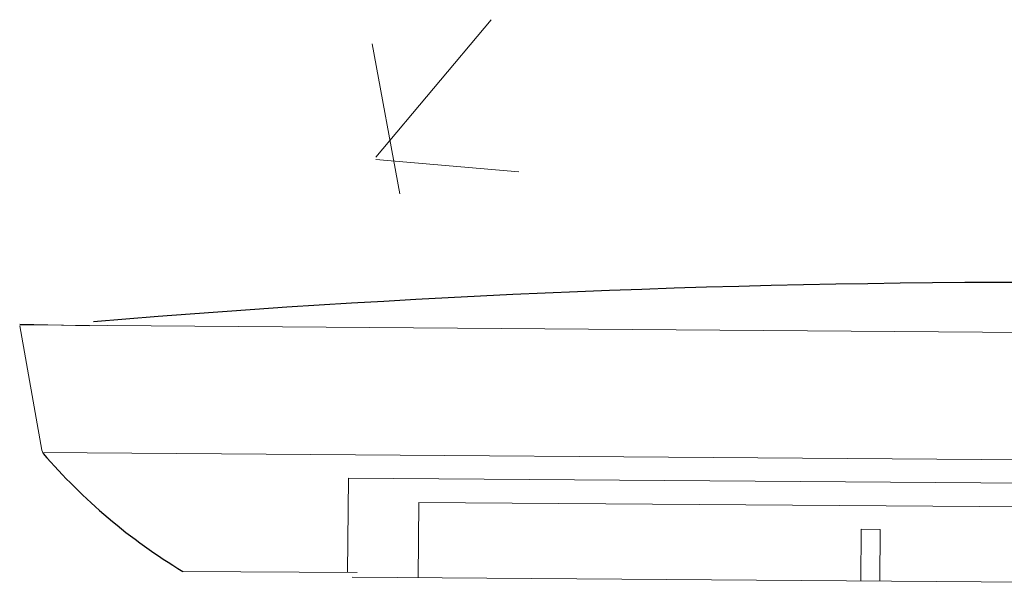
# Model space of a CAD drawing. Header units: feet. Extents: x 8 to 127, y 6 to 90.
# Tile 365 of 538: x 49.9174 to 50.0219, y 50.1896 to 50.2499. Entities that reach past the tile are written whole.
import ezdxf

# ---------------------------------------------------------------- set-up
doc = ezdxf.new("R2010")
doc.units = ezdxf.units.FT
doc.header["$MEASUREMENT"] = 0
doc.layers.add('MOBILIÁRIO2', color=250, linetype='Continuous')
doc.layers.add('NO ESPESSURA', color=250, linetype='Continuous')

msp = doc.modelspace()

# ---------------------------------------------------------------- linework, layer by layer
at = {"layer": 'MOBILIÁRIO2', "lineweight": 5}
for p, q in [((49.91736467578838, 50.21756642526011), (50.14484796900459, 50.21587605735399)), ((49.91736467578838, 50.21756642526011), (50.14484796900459, 50.21587605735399)), ((49.92476541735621, 50.21747994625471), (49.91736975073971, 50.21764614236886)), ((49.92476541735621, 50.21747994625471), (49.91736975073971, 50.21764614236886)), ((49.91737230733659, 50.21748721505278), (49.9197266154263, 50.20427060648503)), ((49.91737230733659, 50.21748721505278), (49.9197266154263, 50.20427060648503)), ((49.9197266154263, 50.20427060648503), (49.91984795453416, 50.20394408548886)), ((49.9197266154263, 50.20427060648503), (49.91984795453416, 50.20394408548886)), ((49.91977880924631, 50.20404818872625), (50.14223156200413, 50.20239505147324)), ((49.91977880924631, 50.20404818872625), (50.14223156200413, 50.20239505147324)), ((49.95225343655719, 50.20130777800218), (49.95217942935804, 50.19130805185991)), ((49.95225343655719, 50.20130777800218), (49.95217942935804, 50.19130805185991)), ((50.10971993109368, 50.20013559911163), (49.95225343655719, 50.20130777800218)), ((50.10971993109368, 50.20013559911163), (49.95225343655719, 50.20130777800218)), ((49.95966095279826, 50.1907526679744), (49.95972015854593, 50.19875244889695)), ((49.95966095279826, 50.1907526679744), (49.95972015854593, 50.19875244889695)), ((49.95972015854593, 50.19875244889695), (50.10221620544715, 50.19769106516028)), ((49.95972015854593, 50.19875244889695), (50.10221620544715, 50.19769106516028)), ((50.00670036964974, 50.19590468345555), (50.00665966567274, 50.19040483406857)), ((50.00670036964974, 50.19590468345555), (50.00665966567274, 50.19040483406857)), ((50.00870031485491, 50.19588988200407), (50.00670036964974, 50.19590468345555)), ((50.00870031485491, 50.19588988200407), (50.00670036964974, 50.19590468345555)), ((50.00865961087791, 50.19039003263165), (50.00870031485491, 50.19588988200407)), ((50.00865961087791, 50.19039003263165), (50.00870031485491, 50.19588988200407)), ((49.95317953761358, 50.1913006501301), (49.9346653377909, 50.19143767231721)), ((49.95267571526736, 50.19080436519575), (50.10914223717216, 50.18963958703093)), ((49.95267571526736, 50.19080436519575), (50.10914223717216, 50.18963958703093))]:
    msp.add_line(p, q, dxfattribs=at)
at = {"layer": 'MOBILIÁRIO2'}
for centre, radius, start, end in [((50.02583069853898, 49.00723403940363), 1.214845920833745, 84.39886022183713, 94.75122580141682), ((50.02583069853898, 49.00723403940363), 1.214845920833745, 84.39886022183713, 94.75122580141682), ((49.92022661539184, 50.20427060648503), 0.000499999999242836, 0, 0), ((49.92022661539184, 50.20427060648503), 0.000499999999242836, 0, 0), ((49.96645853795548, 50.24413660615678), 0.06154661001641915, 220.7713489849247, 238.8974728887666), ((49.96645853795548, 50.24413660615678), 0.06154661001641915, 220.7713489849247, 238.8974728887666)]:
    msp.add_arc(centre, radius, start, end, dxfattribs=at)
at = {"layer": 'NO ESPESSURA', "linetype": 'Continuous', "lineweight": 5}
for p, q in [((49.9551754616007, 50.23534637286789), (49.96742056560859, 50.24993951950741)), ((49.95773492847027, 50.23146731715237), (49.95479802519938, 50.24738871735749)), ((49.95515629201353, 50.23512628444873), (49.9703382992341, 50.2337980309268))]:
    msp.add_line(p, q, dxfattribs=at)

doc.saveas('drawing.dxf')
